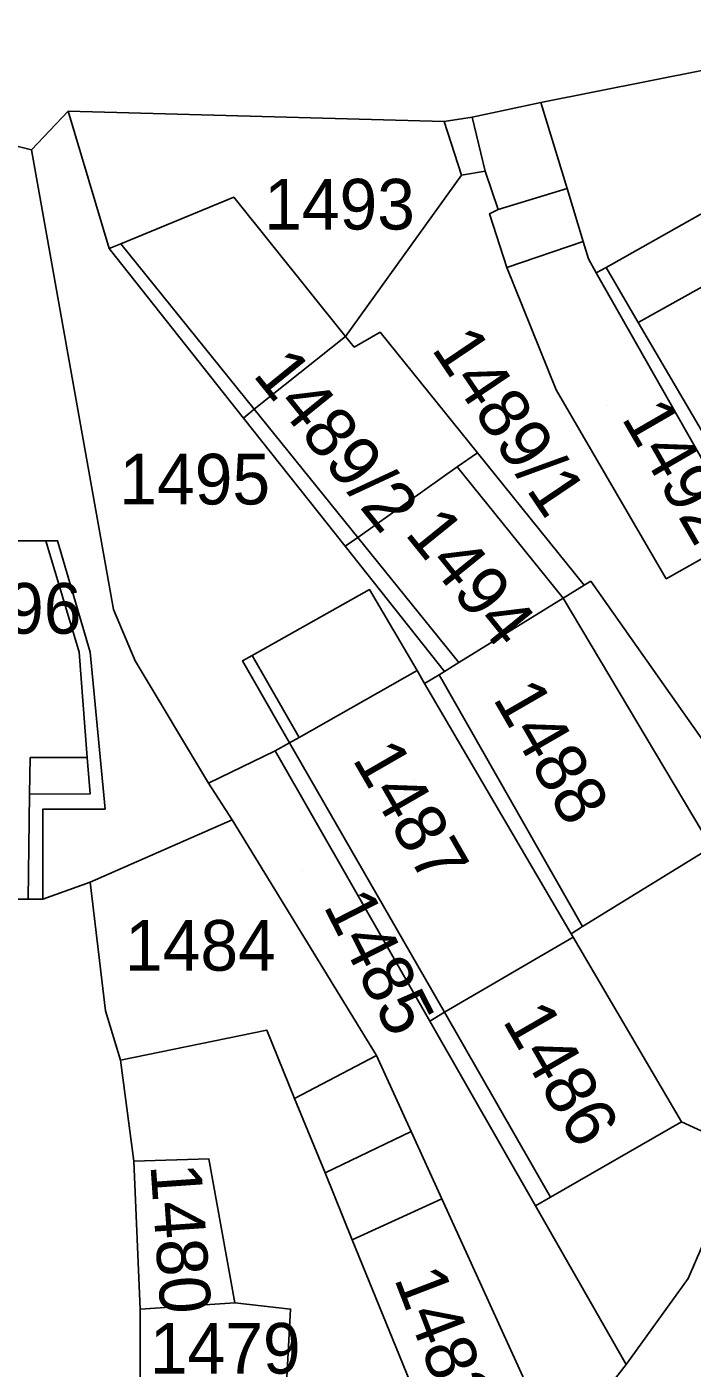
# Model space of a CAD drawing. Extents: x -263943 to -261149, y -1236934 to -1230686.
# Drawn here: x -262699.5 to -262673.3, y -1235237.3 to -1235184.4 of the extents above; entities that cross this region are included whole.
import ezdxf

# ---------------------------------------------------------------- set-up
doc = ezdxf.new("R2010")
doc.units = 0
for name, color, linetype in [('body_kn', 7, 'Continuous'), ('kladpar_druhypozemkov', 7, 'Continuous'), ('kladpar_hranice', 7, 'Continuous'), ('kladpar_parcelnecisla', 7, 'Continuous'), ('kladpar_plochy', 7, 'Continuous'), ('zappar_hrandruhpozemk', 7, 'Continuous')]:
    doc.layers.add(name, color=color, linetype=linetype)

msp = doc.modelspace()

# ---------------------------------------------------------------- linework, layer by layer
at = {"layer": 'body_kn'}
for p, q in [((-262679.24, -1235187.36), (-262679.24, -1235187.36)), ((-262697.9, -1235187.71), (-262697.9, -1235187.71)), ((-262683.06, -1235188.12), (-262683.06, -1235188.12)), ((-262681.95, -1235187.95), (-262681.95, -1235187.95)), ((-262681.95, -1235187.95), (-262681.95, -1235187.95)), ((-262699.34, -1235189.24), (-262699.34, -1235189.24)), ((-262682.38, -1235190.24), (-262682.38, -1235190.24)), ((-262681.44, -1235190.07), (-262681.44, -1235190.07)), ((-262691.36, -1235191.1), (-262691.36, -1235191.1)), ((-262691.36, -1235191.1), (-262691.36, -1235191.1)), ((-262678.21, -1235190.76), (-262678.21, -1235190.76)), ((-262680.93, -1235191.59), (-262680.93, -1235191.59)), ((-262680.93, -1235191.59), (-262680.93, -1235191.59)), ((-262681.27, -1235191.76), (-262681.27, -1235191.76)), ((-262696.28, -1235193.13), (-262696.28, -1235193.13)), ((-262695.82, -1235192.94), (-262695.82, -1235192.94)), ((-262677.58, -1235192.85), (-262677.58, -1235192.85)), ((-262677.37, -1235193.54), (-262677.37, -1235193.54)), ((-262680.59, -1235193.88), (-262680.59, -1235193.88)), ((-262680.59, -1235193.88), (-262680.59, -1235193.88)), ((-262677.06, -1235194.09), (-262677.06, -1235194.09)), ((-262676.67, -1235193.88), (-262676.67, -1235193.88)), ((-262676.67, -1235193.88), (-262676.67, -1235193.88)), ((-262675.4, -1235196.05), (-262675.4, -1235196.05)), ((-262686.95, -1235196.6), (-262686.95, -1235196.6)), ((-262685.59, -1235196.43), (-262685.59, -1235196.43)), ((-262685.59, -1235196.43), (-262685.59, -1235196.43)), ((-262686.61, -1235197.02), (-262686.61, -1235197.02)), ((-262678.64, -1235198.71), (-262678.64, -1235198.71)), ((-262690.55, -1235199.47), (-262690.55, -1235199.47)), ((-262690.55, -1235199.47), (-262690.55, -1235199.47)), ((-262690.98, -1235199.82), (-262690.98, -1235199.82)), ((-262690.98, -1235199.82), (-262690.98, -1235199.82)), ((-262681.75, -1235201.19), (-262681.75, -1235201.19)), ((-262682.55, -1235201.75), (-262682.55, -1235201.75)), ((-262698.77, -1235204.66), (-262698.77, -1235204.66)), ((-262698.77, -1235204.66), (-262698.77, -1235204.66)), ((-262698.31, -1235204.66), (-262698.31, -1235204.66)), ((-262686.47, -1235204.53), (-262686.47, -1235204.53)), ((-262686.47, -1235204.53), (-262686.47, -1235204.53)), ((-262686.96, -1235204.88), (-262686.96, -1235204.88)), ((-262677.54, -1235206.42), (-262677.54, -1235206.42)), ((-262677.54, -1235206.42), (-262677.54, -1235206.42)), ((-262677.27, -1235206.25), (-262677.27, -1235206.25)), ((-262674.3, -1235206.16), (-262674.3, -1235206.16)), ((-262686.01, -1235206.59), (-262686.01, -1235206.59)), ((-262678.36, -1235206.93), (-262678.36, -1235206.93)), ((-262678.36, -1235206.93), (-262678.36, -1235206.93)), ((-262696.1, -1235207.37), (-262696.1, -1235207.37)), ((-262697.46, -1235209.06), (-262697.46, -1235209.06)), ((-262697.03, -1235209.06), (-262697.03, -1235209.06)), ((-262695.25, -1235209.4), (-262695.25, -1235209.4)), ((-262691.01, -1235209.4), (-262691.01, -1235209.4)), ((-262690.64, -1235209.19), (-262690.64, -1235209.19)), ((-262690.64, -1235209.19), (-262690.64, -1235209.19)), ((-262682.48, -1235209.47), (-262682.48, -1235209.47)), ((-262682.48, -1235209.47), (-262682.48, -1235209.47)), ((-262684.13, -1235209.78), (-262684.13, -1235209.78)), ((-262683.26, -1235209.95), (-262683.26, -1235209.95)), ((-262683.26, -1235209.95), (-262683.26, -1235209.95)), ((-262683.05, -1235209.82), (-262683.05, -1235209.82)), ((-262683.83, -1235210.3), (-262683.83, -1235210.3)), ((-262683.83, -1235210.3), (-262683.83, -1235210.3)), ((-262689.16, -1235212.63), (-262689.16, -1235212.63)), ((-262689.16, -1235212.63), (-262689.16, -1235212.63)), ((-262688.78, -1235212.42), (-262688.78, -1235212.42)), ((-262688.78, -1235212.42), (-262688.78, -1235212.42)), ((-262699.4, -1235213.22), (-262699.4, -1235213.22)), ((-262697.14, -1235213.21), (-262697.14, -1235213.21)), ((-262689.73, -1235212.95), (-262689.73, -1235212.95)), ((-262692.36, -1235214.23), (-262692.36, -1235214.23)), ((-262692.36, -1235214.23), (-262692.36, -1235214.23)), ((-262699.42, -1235214.66), (-262699.42, -1235214.66)), ((-262699.42, -1235214.66), (-262699.42, -1235214.66)), ((-262697.03, -1235214.65), (-262697.03, -1235214.65)), ((-262698.89, -1235215.25), (-262698.89, -1235215.25)), ((-262696.43, -1235215.25), (-262696.43, -1235215.25)), ((-262691.43, -1235215.67), (-262691.43, -1235215.67)), ((-262697.02, -1235218.13), (-262697.02, -1235218.13)), ((-262699.47, -1235218.81), (-262699.47, -1235218.81)), ((-262699.47, -1235218.81), (-262699.47, -1235218.81)), ((-262698.89, -1235218.81), (-262698.89, -1235218.81)), ((-262678.05, -1235220.17), (-262678.05, -1235220.17)), ((-262677.6, -1235219.89), (-262677.6, -1235219.89)), ((-262677.97, -1235220.3), (-262677.97, -1235220.3)), ((-262677.97, -1235220.3), (-262677.97, -1235220.3)), ((-262696.42, -1235223.21), (-262696.42, -1235223.21)), ((-262683.05, -1235223.27), (-262683.05, -1235223.27)), ((-262683.05, -1235223.27), (-262683.05, -1235223.27)), ((-262683.63, -1235223.62), (-262683.63, -1235223.62)), ((-262690.06, -1235223.97), (-262690.06, -1235223.97)), ((-262690.06, -1235223.97), (-262690.06, -1235223.97)), ((-262685.73, -1235224.98), (-262685.73, -1235224.98)), ((-262695.83, -1235225.16), (-262695.83, -1235225.16)), ((-262688.96, -1235226.67), (-262688.96, -1235226.67)), ((-262673.69, -1235227.59), (-262673.69, -1235227.59)), ((-262684.36, -1235227.98), (-262684.36, -1235227.98)), ((-262695.31, -1235229.14), (-262695.31, -1235229.14)), ((-262695.31, -1235229.14), (-262695.31, -1235229.14)), ((-262692.35, -1235229.05), (-262692.35, -1235229.05)), ((-262687.76, -1235229.61), (-262687.76, -1235229.61)), ((-262687.76, -1235229.61), (-262687.76, -1235229.61)), ((-262683.15, -1235230.63), (-262683.15, -1235230.63)), ((-262678.86, -1235230.56), (-262678.86, -1235230.56)), ((-262679.46, -1235230.91), (-262679.46, -1235230.91)), ((-262679.46, -1235230.91), (-262679.46, -1235230.91)), ((-262686.69, -1235232.25), (-262686.69, -1235232.25)), ((-262686.69, -1235232.25), (-262686.69, -1235232.25)), ((-262673.43, -1235233.78), (-262673.43, -1235233.78)), ((-262695.05, -1235234.99), (-262695.05, -1235234.99)), ((-262691.32, -1235234.73), (-262691.32, -1235234.73)), ((-262689.12, -1235234.98), (-262689.12, -1235234.98)), ((-262675.88, -1235237.17), (-262675.88, -1235237.17))]:
    msp.add_line(p, q, dxfattribs=at)
at = {"layer": 'kladpar_druhypozemkov'}
for p, q in [((-262686.81, -1235190.29), (-262686.81, -1235190.29)), ((-262680, -1235199.25), (-262680, -1235199.25)), ((-262676.62, -1235199.33), (-262676.62, -1235199.33)), ((-262686.52, -1235200.33), (-262686.52, -1235200.33)), ((-262693.32, -1235201.33), (-262693.32, -1235201.33)), ((-262681.78, -1235205.1), (-262681.78, -1235205.1)), ((-262678.72, -1235211.83), (-262678.72, -1235211.83)), ((-262684.22, -1235214.13), (-262684.22, -1235214.13)), ((-262688.64, -1235217.67), (-262688.64, -1235217.67)), ((-262693.22, -1235219.63), (-262693.22, -1235219.63)), ((-262677.62, -1235225.51), (-262677.62, -1235225.51)), ((-262692.98, -1235231.74), (-262692.98, -1235231.74)), ((-262691.92, -1235235.76), (-262691.92, -1235235.76)), ((-262682.45, -1235236.21), (-262682.45, -1235236.21))]:
    msp.add_line(p, q, dxfattribs=at)
at = {"layer": 'kladpar_hranice'}
for points in [[(-262664.23, -1235184.38), (-262679.24, -1235187.36), (-262681.95, -1235187.95), (-262683.06, -1235188.12), (-262697.9, -1235187.71), (-262699.34, -1235189.24), (-262701.39, -1235188.72), (-262701.42, -1235187.12), (-262706.71, -1235186.05), (-262714.23, -1235186.34), (-262719.49, -1235186.54), (-262721.26, -1235186.97), (-262727.67, -1235188.42), (-262729.37, -1235188.76), (-262728.09, -1235197.99), (-262726.98, -1235206.21), (-262726.89, -1235206.63), (-262726.37, -1235212.82), (-262726.12, -1235216.29), (-262725.86, -1235218.67), (-262724.83, -1235224.93), (-262724.4, -1235236.71), (-262724.47, -1235244.59)], [(-262666.65, -1235191.14), (-262666.94, -1235190.65), (-262671.47, -1235193.19), (-262672.45, -1235191.5), (-262676.67, -1235193.88), (-262677.06, -1235194.09), (-262677.37, -1235193.54), (-262677.58, -1235192.85), (-262678.21, -1235190.76), (-262679.24, -1235187.36), (-262664.23, -1235184.38), (-262660.06, -1235192.69), (-262664.39, -1235195.05), (-262666.65, -1235191.14)], [(-262680.59, -1235193.88), (-262681.27, -1235191.76), (-262680.93, -1235191.59), (-262681.44, -1235190.07), (-262682.38, -1235190.24), (-262683.06, -1235188.12), (-262681.95, -1235187.95), (-262679.24, -1235187.36), (-262678.21, -1235190.76), (-262677.58, -1235192.85), (-262677.37, -1235193.54), (-262677.06, -1235194.09), (-262671.2, -1235204.41), (-262674.3, -1235206.16), (-262678.64, -1235198.71), (-262680.59, -1235193.88)], [(-262683.26, -1235209.95), (-262683.83, -1235210.3), (-262684.13, -1235209.78), (-262686.01, -1235206.59), (-262690.64, -1235209.19), (-262691.01, -1235209.4), (-262689.16, -1235212.63), (-262689.73, -1235212.95), (-262692.36, -1235214.23), (-262695.25, -1235209.4), (-262696.1, -1235207.37), (-262699.34, -1235189.24), (-262697.9, -1235187.71), (-262696.28, -1235193.13), (-262690.98, -1235199.82), (-262686.96, -1235204.88), (-262683.05, -1235209.82), (-262683.26, -1235209.95)], [(-262691.36, -1235191.1), (-262695.82, -1235192.94), (-262696.28, -1235193.13), (-262697.9, -1235187.71), (-262683.06, -1235188.12), (-262682.38, -1235190.24), (-262686.95, -1235196.6), (-262691.36, -1235191.1)], [(-262692.36, -1235214.23), (-262691.43, -1235215.67), (-262697.02, -1235218.13), (-262698.89, -1235218.81), (-262699.47, -1235218.81), (-262703.72, -1235218.81), (-262704.08, -1235204.66), (-262703.96, -1235203.26), (-262702.26, -1235203.32), (-262701.83, -1235203.34), (-262701.79, -1235202.29), (-262701.57, -1235195.5), (-262701.39, -1235188.72), (-262699.34, -1235189.24), (-262696.1, -1235207.37), (-262695.25, -1235209.4), (-262692.36, -1235214.23)], [(-262670.73, -1235215.56), (-262671.48, -1235228.61), (-262673.69, -1235227.59), (-262677.97, -1235220.3), (-262678.05, -1235220.17), (-262677.6, -1235219.89), (-262672.51, -1235216.75), (-262678.36, -1235206.93), (-262677.54, -1235206.42), (-262681.75, -1235201.19), (-262685.59, -1235196.43), (-262686.61, -1235197.02), (-262686.95, -1235196.6), (-262682.38, -1235190.24), (-262681.44, -1235190.07), (-262680.93, -1235191.59), (-262681.27, -1235191.76), (-262680.59, -1235193.88), (-262678.64, -1235198.71), (-262674.3, -1235206.16), (-262671.2, -1235204.41), (-262668.54, -1235209.1), (-262666.75, -1235212.25), (-262670.73, -1235215.56)], [(-262685.59, -1235196.43), (-262681.75, -1235201.19), (-262682.55, -1235201.75), (-262686.47, -1235204.53), (-262686.96, -1235204.88), (-262690.98, -1235199.82), (-262696.28, -1235193.13), (-262695.82, -1235192.94), (-262691.36, -1235191.1), (-262686.95, -1235196.6), (-262686.61, -1235197.02), (-262685.59, -1235196.43)], [(-262660.06, -1235192.69), (-262653.95, -1235204.87), (-262661.58, -1235209.11), (-262666.75, -1235212.25), (-262668.54, -1235209.1), (-262671.2, -1235204.41), (-262677.06, -1235194.09), (-262676.67, -1235193.88), (-262672.45, -1235191.5), (-262671.47, -1235193.19), (-262666.94, -1235190.65), (-262666.65, -1235191.14), (-262664.39, -1235195.05), (-262660.06, -1235192.69)], [(-262682.48, -1235209.47), (-262683.05, -1235209.82), (-262686.96, -1235204.88), (-262686.47, -1235204.53), (-262682.55, -1235201.75), (-262681.75, -1235201.19), (-262677.54, -1235206.42), (-262678.36, -1235206.93), (-262682.48, -1235209.47)], [(-262677.97, -1235220.3), (-262683.05, -1235223.27), (-262683.63, -1235223.62), (-262689.73, -1235212.95), (-262689.16, -1235212.63), (-262691.01, -1235209.4), (-262690.64, -1235209.19), (-262686.01, -1235206.59), (-262684.13, -1235209.78), (-262683.83, -1235210.3), (-262678.05, -1235220.17), (-262677.97, -1235220.3)], [(-262683.83, -1235210.3), (-262683.26, -1235209.95), (-262683.05, -1235209.82), (-262682.48, -1235209.47), (-262678.36, -1235206.93), (-262672.51, -1235216.75), (-262677.6, -1235219.89), (-262678.05, -1235220.17), (-262683.83, -1235210.3)], [(-262678.59, -1235240.64), (-262683.15, -1235230.63), (-262684.36, -1235227.98), (-262685.73, -1235224.98), (-262691.43, -1235215.67), (-262692.36, -1235214.23), (-262689.73, -1235212.95), (-262683.63, -1235223.62), (-262679.46, -1235230.91), (-262675.88, -1235237.17), (-262678.59, -1235240.64)], [(-262690.06, -1235223.97), (-262695.83, -1235225.16), (-262696.42, -1235223.21), (-262697.02, -1235218.13), (-262691.43, -1235215.67), (-262685.73, -1235224.98), (-262688.96, -1235226.67), (-262690.06, -1235223.97)], [(-262702.41, -1235227), (-262703.3, -1235221.43), (-262703.38, -1235220.93), (-262703.72, -1235218.81), (-262699.47, -1235218.81), (-262698.89, -1235218.81), (-262697.02, -1235218.13), (-262696.42, -1235223.21), (-262695.83, -1235225.16), (-262695.31, -1235229.14), (-262695.05, -1235234.99), (-262695.05, -1235238.63)], [(-262671.57, -1235229.45), (-262673.43, -1235233.78), (-262675.88, -1235237.17), (-262679.46, -1235230.91), (-262683.63, -1235223.62), (-262683.05, -1235223.27), (-262677.97, -1235220.3), (-262673.69, -1235227.59), (-262671.48, -1235228.61), (-262671.57, -1235229.45)], [(-262688.83, -1235256.24), (-262691.63, -1235258.2), (-262690.33, -1235249.4), (-262688.86, -1235239.47), (-262689.36, -1235239.39), (-262689.12, -1235234.98), (-262691.32, -1235234.73), (-262692.35, -1235229.05), (-262695.31, -1235229.14), (-262695.83, -1235225.16), (-262690.06, -1235223.97), (-262688.96, -1235226.67), (-262687.76, -1235229.61), (-262686.69, -1235232.25), (-262681.47, -1235245.05), (-262688.83, -1235256.24)], [(-262678.59, -1235240.64), (-262681.47, -1235245.05), (-262686.69, -1235232.25), (-262687.76, -1235229.61), (-262688.96, -1235226.67), (-262685.73, -1235224.98), (-262684.36, -1235227.98), (-262683.15, -1235230.63), (-262678.59, -1235240.64)], [(-262695.31, -1235229.14), (-262692.35, -1235229.05), (-262691.32, -1235234.73), (-262695.05, -1235234.99), (-262695.31, -1235229.14)], [(-262738.21, -1235299.43), (-262726.86, -1235288.06), (-262720.85, -1235283.48), (-262719.83, -1235282.8), (-262715.09, -1235280.67), (-262710.85, -1235278.72), (-262715.35, -1235273.47), (-262709, -1235270.25), (-262704, -1235267.78), (-262698.23, -1235264.22), (-262695.35, -1235262.01), (-262693.32, -1235260.4), (-262692.14, -1235259.3), (-262691.63, -1235258.2), (-262688.83, -1235256.24), (-262681.47, -1235245.05), (-262678.59, -1235240.64), (-262675.88, -1235237.17), (-262673.43, -1235233.78), (-262671.57, -1235229.45)], [(-262694.48, -1235238.71), (-262695.05, -1235238.63), (-262695.05, -1235234.99), (-262691.32, -1235234.73), (-262689.12, -1235234.98), (-262689.36, -1235239.39), (-262694.48, -1235238.71)]]:
    msp.add_lwpolyline(points, dxfattribs=at)
at = {"layer": 'kladpar_plochy'}
for points in [[(-262664.23, -1235184.38), (-262679.24, -1235187.36), (-262681.95, -1235187.95), (-262683.06, -1235188.12), (-262697.9, -1235187.71), (-262699.34, -1235189.24), (-262701.39, -1235188.72), (-262701.42, -1235187.12), (-262706.71, -1235186.05), (-262714.23, -1235186.34), (-262719.49, -1235186.54), (-262721.26, -1235186.97), (-262727.67, -1235188.42), (-262729.37, -1235188.76), (-262728.09, -1235197.99), (-262726.98, -1235206.21), (-262726.89, -1235206.63), (-262726.37, -1235212.82), (-262726.12, -1235216.29), (-262725.86, -1235218.67), (-262724.83, -1235224.93), (-262724.4, -1235236.71), (-262724.47, -1235244.59)], [(-262703.72, -1235218.81), (-262699.47, -1235218.81), (-262698.89, -1235218.81), (-262697.02, -1235218.13), (-262696.42, -1235223.21), (-262695.83, -1235225.16), (-262695.31, -1235229.14), (-262695.05, -1235234.99), (-262695.05, -1235238.63)], [(-262738.21, -1235299.43), (-262726.86, -1235288.06), (-262720.85, -1235283.48), (-262719.83, -1235282.8), (-262715.09, -1235280.67), (-262710.85, -1235278.72), (-262715.35, -1235273.47), (-262709, -1235270.25), (-262704, -1235267.78), (-262698.23, -1235264.22), (-262695.35, -1235262.01), (-262693.32, -1235260.4), (-262692.14, -1235259.3), (-262691.63, -1235258.2), (-262688.83, -1235256.24), (-262681.47, -1235245.05), (-262678.59, -1235240.64), (-262675.88, -1235237.17), (-262673.43, -1235233.78), (-262671.57, -1235229.45)]]:
    msp.add_lwpolyline(points, dxfattribs=at)
for points in [[(-262666.65, -1235191.14), (-262666.94, -1235190.65), (-262671.47, -1235193.19), (-262672.45, -1235191.5), (-262676.67, -1235193.88), (-262677.06, -1235194.09), (-262677.37, -1235193.54), (-262677.58, -1235192.85), (-262678.21, -1235190.76), (-262679.24, -1235187.36), (-262664.23, -1235184.38), (-262660.06, -1235192.69), (-262664.39, -1235195.05)], [(-262680.59, -1235193.88), (-262681.27, -1235191.76), (-262680.93, -1235191.59), (-262681.44, -1235190.07), (-262682.38, -1235190.24), (-262683.06, -1235188.12), (-262681.95, -1235187.95), (-262679.24, -1235187.36), (-262678.21, -1235190.76), (-262677.58, -1235192.85), (-262677.37, -1235193.54), (-262677.06, -1235194.09), (-262671.2, -1235204.41), (-262674.3, -1235206.16), (-262678.64, -1235198.71)], [(-262683.26, -1235209.95), (-262683.83, -1235210.3), (-262684.13, -1235209.78), (-262686.01, -1235206.59), (-262690.64, -1235209.19), (-262691.01, -1235209.4), (-262689.16, -1235212.63), (-262689.73, -1235212.95), (-262692.36, -1235214.23), (-262695.25, -1235209.4), (-262696.1, -1235207.37), (-262699.34, -1235189.24), (-262697.9, -1235187.71), (-262696.28, -1235193.13), (-262690.98, -1235199.82), (-262686.96, -1235204.88), (-262683.05, -1235209.82)], [(-262691.36, -1235191.1), (-262695.82, -1235192.94), (-262696.28, -1235193.13), (-262697.9, -1235187.71), (-262683.06, -1235188.12), (-262682.38, -1235190.24), (-262686.95, -1235196.6)], [(-262692.36, -1235214.23), (-262691.43, -1235215.67), (-262697.02, -1235218.13), (-262698.89, -1235218.81), (-262699.47, -1235218.81), (-262703.72, -1235218.81), (-262704.08, -1235204.66), (-262703.96, -1235203.26), (-262702.26, -1235203.32), (-262701.83, -1235203.34), (-262701.79, -1235202.29), (-262701.57, -1235195.5), (-262701.39, -1235188.72), (-262699.34, -1235189.24), (-262696.1, -1235207.37), (-262695.25, -1235209.4)], [(-262670.73, -1235215.56), (-262671.48, -1235228.61), (-262673.69, -1235227.59), (-262677.97, -1235220.3), (-262678.05, -1235220.17), (-262677.6, -1235219.89), (-262672.51, -1235216.75), (-262678.36, -1235206.93), (-262677.54, -1235206.42), (-262681.75, -1235201.19), (-262685.59, -1235196.43), (-262686.61, -1235197.02), (-262686.95, -1235196.6), (-262682.38, -1235190.24), (-262681.44, -1235190.07), (-262680.93, -1235191.59), (-262681.27, -1235191.76), (-262680.59, -1235193.88), (-262678.64, -1235198.71), (-262674.3, -1235206.16), (-262671.2, -1235204.41), (-262668.54, -1235209.1), (-262666.75, -1235212.25)], [(-262685.59, -1235196.43), (-262681.75, -1235201.19), (-262682.55, -1235201.75), (-262686.47, -1235204.53), (-262686.96, -1235204.88), (-262690.98, -1235199.82), (-262696.28, -1235193.13), (-262695.82, -1235192.94), (-262691.36, -1235191.1), (-262686.95, -1235196.6), (-262686.61, -1235197.02)], [(-262660.06, -1235192.69), (-262653.95, -1235204.87), (-262661.58, -1235209.11), (-262666.75, -1235212.25), (-262668.54, -1235209.1), (-262671.2, -1235204.41), (-262677.06, -1235194.09), (-262676.67, -1235193.88), (-262672.45, -1235191.5), (-262671.47, -1235193.19), (-262666.94, -1235190.65), (-262666.65, -1235191.14), (-262664.39, -1235195.05)], [(-262682.48, -1235209.47), (-262683.05, -1235209.82), (-262686.96, -1235204.88), (-262686.47, -1235204.53), (-262682.55, -1235201.75), (-262681.75, -1235201.19), (-262677.54, -1235206.42), (-262678.36, -1235206.93)], [(-262677.97, -1235220.3), (-262683.05, -1235223.27), (-262683.63, -1235223.62), (-262689.73, -1235212.95), (-262689.16, -1235212.63), (-262691.01, -1235209.4), (-262690.64, -1235209.19), (-262686.01, -1235206.59), (-262684.13, -1235209.78), (-262683.83, -1235210.3), (-262678.05, -1235220.17)], [(-262683.83, -1235210.3), (-262683.26, -1235209.95), (-262683.05, -1235209.82), (-262682.48, -1235209.47), (-262678.36, -1235206.93), (-262672.51, -1235216.75), (-262677.6, -1235219.89), (-262678.05, -1235220.17)], [(-262678.59, -1235240.64), (-262683.15, -1235230.63), (-262684.36, -1235227.98), (-262685.73, -1235224.98), (-262691.43, -1235215.67), (-262692.36, -1235214.23), (-262689.73, -1235212.95), (-262683.63, -1235223.62), (-262679.46, -1235230.91), (-262675.88, -1235237.17)], [(-262690.06, -1235223.97), (-262695.83, -1235225.16), (-262696.42, -1235223.21), (-262697.02, -1235218.13), (-262691.43, -1235215.67), (-262685.73, -1235224.98), (-262688.96, -1235226.67)], [(-262671.57, -1235229.45), (-262673.43, -1235233.78), (-262675.88, -1235237.17), (-262679.46, -1235230.91), (-262683.63, -1235223.62), (-262683.05, -1235223.27), (-262677.97, -1235220.3), (-262673.69, -1235227.59), (-262671.48, -1235228.61)], [(-262688.83, -1235256.24), (-262691.63, -1235258.2), (-262690.33, -1235249.4), (-262688.86, -1235239.47), (-262689.36, -1235239.39), (-262689.12, -1235234.98), (-262691.32, -1235234.73), (-262692.35, -1235229.05), (-262695.31, -1235229.14), (-262695.83, -1235225.16), (-262690.06, -1235223.97), (-262688.96, -1235226.67), (-262687.76, -1235229.61), (-262686.69, -1235232.25), (-262681.47, -1235245.05)], [(-262678.59, -1235240.64), (-262681.47, -1235245.05), (-262686.69, -1235232.25), (-262687.76, -1235229.61), (-262688.96, -1235226.67), (-262685.73, -1235224.98), (-262684.36, -1235227.98), (-262683.15, -1235230.63)], [(-262695.31, -1235229.14), (-262692.35, -1235229.05), (-262691.32, -1235234.73), (-262695.05, -1235234.99)], [(-262694.48, -1235238.71), (-262695.05, -1235238.63), (-262695.05, -1235234.99), (-262691.32, -1235234.73), (-262689.12, -1235234.98), (-262689.36, -1235239.39)]]:
    msp.add_lwpolyline(points, close=True, dxfattribs=at)
at = {"layer": 'zappar_hrandruhpozemk'}
for p, q in [((-262681.95, -1235187.95), (-262681.44, -1235190.07)), ((-262680.93, -1235191.59), (-262678.21, -1235190.76)), ((-262680.59, -1235193.88), (-262677.58, -1235192.85)), ((-262675.4, -1235196.05), (-262671.18, -1235193.69)), ((-262676.67, -1235193.88), (-262675.4, -1235196.05)), ((-262675.4, -1235196.05), (-262668.2, -1235208.36)), ((-262690.55, -1235199.47), (-262686.95, -1235196.6)), ((-262690.98, -1235199.82), (-262690.55, -1235199.47)), ((-262678.36, -1235206.93), (-262682.55, -1235201.75)), ((-262701.36, -1235204.66), (-262698.77, -1235204.66)), ((-262697.46, -1235209.06), (-262698.77, -1235204.66)), ((-262682.48, -1235209.47), (-262686.47, -1235204.53)), ((-262677.54, -1235206.42), (-262677.27, -1235206.25)), ((-262677.27, -1235206.25), (-262670.73, -1235215.56)), ((-262697.03, -1235209.06), (-262696.43, -1235215.25)), ((-262690.64, -1235209.19), (-262688.78, -1235212.42)), ((-262688.78, -1235212.42), (-262684.13, -1235209.78)), ((-262683.26, -1235209.95), (-262677.6, -1235219.89)), ((-262689.16, -1235212.63), (-262688.78, -1235212.42)), ((-262689.16, -1235212.63), (-262683.05, -1235223.27)), ((-262699.4, -1235213.22), (-262697.14, -1235213.21)), ((-262687.76, -1235229.61), (-262684.36, -1235227.98)), ((-262686.69, -1235232.25), (-262683.15, -1235230.63)), ((-262679.46, -1235230.91), (-262678.86, -1235230.56))]:
    msp.add_line(p, q, dxfattribs=at)
for points in [[(-262686.47, -1235204.53), (-262690.55, -1235199.47), (-262695.82, -1235192.94)], [(-262698.77, -1235204.66), (-262698.31, -1235204.66), (-262697.03, -1235209.06)], [(-262699.42, -1235214.66), (-262697.03, -1235214.65), (-262697.14, -1235213.21), (-262697.46, -1235209.06)], [(-262699.47, -1235218.81), (-262699.42, -1235214.66), (-262699.4, -1235213.22)], [(-262696.43, -1235215.25), (-262698.89, -1235215.25), (-262698.89, -1235218.81)], [(-262683.05, -1235223.27), (-262678.86, -1235230.56), (-262673.69, -1235227.59)]]:
    msp.add_lwpolyline(points, dxfattribs=at)

# ---------------------------------------------------------------- texts
at = {"layer": 'kladpar_parcelnecisla'}
for s, p in [('1493', (-262690.163, -1235192.38)), ('1495', (-262695.876, -1235203.23)), ('1496', (-262703.32, -1235208.33)), ('1484', (-262695.652, -1235221.63)), ('1479', (-262694.673, -1235237.53))]:
    msp.add_text(s, height=2, dxfattribs=at).set_placement(p)
for s, rotation, p in [('1489/1', 304, (-262683.591, -1235197.091)), ('1489/2', 309, (-262690.646, -1235198.117)), ('1492', 300, (-262676.09, -1235199.816)), ('1494', 309, (-262684.647, -1235204.391)), ('1488', 300, (-262681.164, -1235210.884)), ('1487', 300, (-262686.708, -1235213.275)), ('1485', 297, (-262687.846, -1235219.071)), ('1486', 300, (-262680.782, -1235223.594)), ('1480', 274, (-262694.65, -1235229.293)), ('1483', 291, (-262685.049, -1235233.772))]:
    msp.add_text(s, height=2, rotation=rotation, dxfattribs=at).set_placement(p)

doc.saveas('drawing.dxf')
